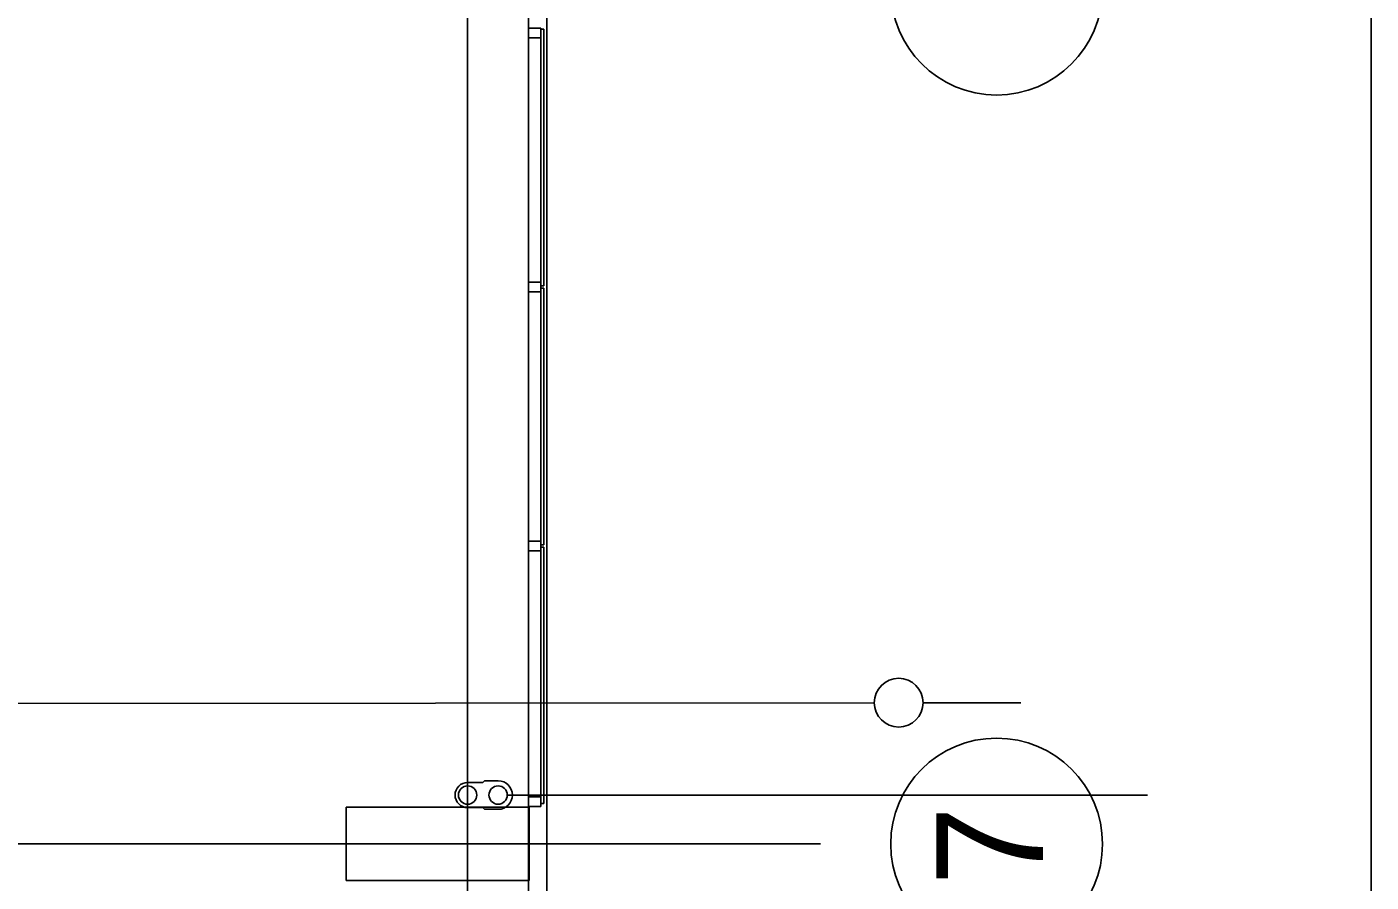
# Model space of a CAD drawing. Extents: x -264222 to -263592, y -1242345 to -1242048.
# Drawn here: x -263799.15 to -263788.14, y -1242119.19 to -1242112.19 of the extents above; entities that cross this region are included whole.
import ezdxf

# ---------------------------------------------------------------- set-up
doc = ezdxf.new("R2010")
doc.units = 0
doc.layers.add('HESCON_OSI_STAVBY_KFA', color=7, linetype='Continuous')
doc.layers.add('KFA_2D_SITUACIA_DSP', color=7, linetype='Continuous')

msp = doc.modelspace()

# ---------------------------------------------------------------- linework, layer by layer
at = {"layer": 'HESCON_OSI_STAVBY_KFA'}
for p, q in [((-263795.543, -1242083.237), (-263795.543, -1242246.707)), ((-263792.653, -1242118.882), (-263917.453, -1242118.882)), ((-263792.653, -1242118.882), (-263792.653, -1242118.882))]:
    msp.add_line(p, q, dxfattribs=at)
for centre in [(-263791.21, -1242111.883), (-263791.21, -1242118.883)]:
    msp.add_circle(centre, 0.867, dxfattribs=at)
at = {"layer": 'KFA_2D_SITUACIA_DSP'}
for p, q in [((-263788.143, -1242250.14), (-263788.143, -1242082.64)), ((-263795.043, -1242101.769), (-263795.043, -1242226.995)), ((-263795.043, -1242112.282), (-263795.043, -1242112.202)), ((-263795.043, -1242112.202), (-263794.943, -1242112.202)), ((-263794.943, -1242112.202), (-263794.943, -1242112.242)), ((-263794.918, -1242112.212), (-263794.943, -1242112.212)), ((-263794.943, -1242112.212), (-263794.943, -1242114.312)), ((-263794.943, -1242112.242), (-263794.943, -1242112.282)), ((-263794.918, -1242114.312), (-263794.918, -1242112.212)), ((-263794.943, -1242112.282), (-263795.043, -1242112.282)), ((-263795.043, -1242114.362), (-263795.043, -1242114.282)), ((-263795.043, -1242114.282), (-263794.943, -1242114.282)), ((-263794.943, -1242114.282), (-263794.943, -1242114.322)), ((-263794.943, -1242114.312), (-263794.918, -1242114.312)), ((-263794.943, -1242114.322), (-263794.943, -1242114.362)), ((-263794.943, -1242116.432), (-263794.943, -1242114.332)), ((-263794.943, -1242114.332), (-263794.918, -1242114.332)), ((-263794.918, -1242114.332), (-263794.918, -1242116.432)), ((-263794.943, -1242114.362), (-263795.043, -1242114.362)), ((-263795.043, -1242116.482), (-263795.043, -1242116.402)), ((-263795.043, -1242116.402), (-263794.943, -1242116.402)), ((-263794.943, -1242116.402), (-263794.943, -1242116.492)), ((-263794.918, -1242116.432), (-263794.943, -1242116.432)), ((-263794.943, -1242116.482), (-263795.043, -1242116.482)), ((-263794.918, -1242116.452), (-263794.943, -1242116.452)), ((-263794.943, -1242116.452), (-263794.943, -1242118.552)), ((-263794.943, -1242116.492), (-263794.943, -1242116.482)), ((-263794.918, -1242118.552), (-263794.918, -1242116.452)), ((-263800.653, -1242117.732), (-263792.212, -1242117.727)), ((-263791.812, -1242117.727), (-263791.012, -1242117.726)), ((-263795.543, -1242118.379), (-263795.418, -1242118.379)), ((-263795.418, -1242118.379), (-263795.404, -1242118.365)), ((-263795.293, -1242118.365), (-263795.404, -1242118.365)), ((-263795.404, -1242118.365), (-263795.293, -1242118.365)), ((-263795.218, -1242118.482), (-263789.975, -1242118.482)), ((-263794.943, -1242118.497), (-263795.043, -1242118.497)), ((-263795.043, -1242118.497), (-263795.043, -1242118.577)), ((-263794.943, -1242118.537), (-263794.943, -1242118.497)), ((-263794.943, -1242118.577), (-263794.943, -1242118.537)), ((-263795.038, -1242118.582), (-263796.538, -1242118.582)), ((-263796.538, -1242118.582), (-263796.538, -1242119.182)), ((-263795.543, -1242118.585), (-263795.418, -1242118.585)), ((-263795.418, -1242118.585), (-263795.404, -1242118.599)), ((-263795.404, -1242118.599), (-263795.293, -1242118.599)), ((-263795.043, -1242118.577), (-263794.943, -1242118.577)), ((-263795.038, -1242119.182), (-263795.038, -1242118.582)), ((-263794.943, -1242118.552), (-263794.918, -1242118.552)), ((-263796.538, -1242119.182), (-263795.038, -1242119.182))]:
    msp.add_line(p, q, dxfattribs=at)
msp.add_lwpolyline([(-263794.893, -1242227.382), (-263808.968, -1242241.457), (-263894.968, -1242241.457), (-263909.043, -1242227.382), (-263909.043, -1242196.333), (-263914.143, -1242196.333), (-263914.143, -1242132.433), (-263909.043, -1242132.433), (-263909.043, -1242101.382), (-263894.968, -1242087.307), (-263808.968, -1242087.307), (-263794.893, -1242101.382), (-263794.893, -1242227.382)], dxfattribs=at)
for centre, radius in [((-263792.012, -1242117.726), 0.2), ((-263795.543, -1242118.482), 0.075), ((-263795.293, -1242118.482), 0.075)]:
    msp.add_circle(centre, radius, dxfattribs=at)
for centre, radius, start, end in [((-263795.543, -1242118.482), 0.103, 90, 270), ((-263795.293, -1242118.482), 0.117, 270, 90)]:
    msp.add_arc(centre, radius, start, end, dxfattribs=at)

# ---------------------------------------------------------------- texts
at = {"layer": 'HESCON_OSI_STAVBY_KFA'}
msp.add_text('7', height=0.875, rotation=90, dxfattribs=at).set_placement((-263790.829, -1242119.223))

doc.saveas('drawing.dxf')
